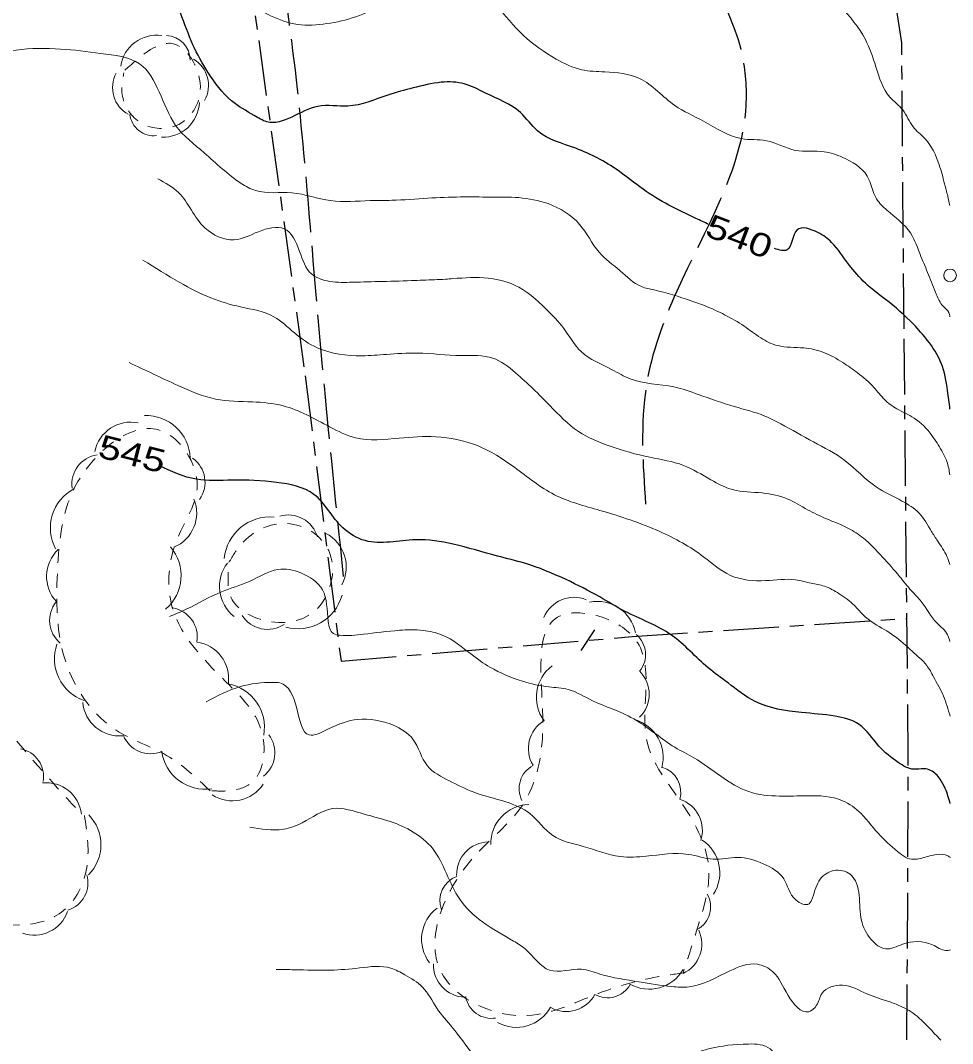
# Model space of a CAD drawing. Extents: x 2362213 to 2366494, y 6968794 to 6978110.
# Drawn here: x 2364073.7 to 2364265.6, y 6969016.4 to 6969227 of the extents above; entities that cross this region are included whole.
import ezdxf
from ezdxf.enums import TextEntityAlignment as Align

# ---------------------------------------------------------------- set-up
doc = ezdxf.new("R2010")
doc.units = 0
doc.header["$LTSCALE"] = 1.9
for name, pattern in [('LONG_DASH_SHORT_DASH', [9.9, 6, -1.2, 1.5, -1.2]), ('LONG_DASHED', [7.5, 6, -1.5]), ('SHORT_DASHED', [2.7, 1.5, -1.2])]:
    doc.linetypes.add(name, pattern=pattern)
for name, color, linetype, lineweight in [('17', 7, 'Continuous', 25), ('29', 7, 'Continuous', 13), ('3', 7, 'Continuous', 25), ('31', 7, 'Continuous', 25), ('35', 7, 'Continuous', 13), ('9', 7, 'Continuous', 13)]:
    doc.layers.add(name, color=color, linetype=linetype, lineweight=lineweight)

msp = doc.modelspace()

# ---------------------------------------------------------------- linework, layer by layer
at = {"layer": '17'}
msp.add_line((2364189.116, 6969097.293), (2364191.966, 6969101.549), dxfattribs=at)
at = {"layer": '17', "linetype": 'LONG_DASH_SHORT_DASH'}
for points in [[(2364110.265, 6969313.271), (2364120.159, 6969241.502), (2364132.314, 6969153.844), (2364139.684, 6969095.092), (2364199.649, 6969100.162), (2364256.176, 6969103.921)], [(2364256.192, 6969017.177), (2364256.463, 6969074.793), (2364255.588, 6969163.529), (2364255.108, 6969222.406), (2364250.64, 6969251.406), (2364237.884, 6969278.376), (2364219.585, 6969302.372), (2364206.367, 6969312.446)]]:
    msp.add_lwpolyline(points, dxfattribs=at)
at = {"layer": '29'}
for centre, radius, start, end in [((2364101.717, 6969216.526), 7.443, 81.66903, 171.66903), ((2364103.648, 6969218.923), 4.959, 358.75027, 88.75027), ((2364106.208, 6969213.629), 6.205, 330.0235, 60.0235), ((2364098.861, 6969213.141), 6.205, 151.26259, 241.26259), ((2364103.092, 6969210.42), 7.443, 267.47751, 357.47751), ((2364101.142, 6969208.221), 4.959, 186.58395, 276.58395), ((2364096.421, 6969136.724), 7.586, 78.38863, 168.38863), ((2364099.538, 6969136.579), 9.099, 2.04726, 92.04726), ((2364090.347, 6969131.586), 6.063, 98.22447, 188.22447), ((2364105.629, 6969131.932), 6.063, 324.59386, 54.59386), ((2364088.951, 6969122.531), 9.099, 118.01256, 208.01256), ((2364102.39, 6969125.587), 7.586, 292.29642, 22.29642), ((2364128.802, 6969118.938), 6.275, 16.02133, 106.02133), ((2364125.043, 6969115.373), 9.418, 84.81264, 174.81264), ((2364132.908, 6969114.462), 7.852, 332.42214, 62.42214), ((2364086.66, 6969112.541), 7.586, 133.02584, 223.02584), ((2364097.657, 6969112.712), 9.099, 310.47431, 40.47431), ((2364122.513, 6969110.497), 7.852, 142.14891, 232.14891), ((2364130.81, 6969111.206), 9.418, 254.58041, 344.58041), ((2364187.662, 6969101.556), 6.698, 67.9828, 157.9828), ((2364085.754, 6969103.481), 6.063, 140.54805, 230.54805), ((2364104.034, 6969100.084), 6.063, 350.36728, 80.36728), ((2364192.457, 6969099.377), 8.034, 11.41466, 101.41466), ((2364124.579, 6969107.925), 6.275, 212.93727, 302.93727), ((2364197.021, 6969096.457), 5.353, 320.40592, 50.40592), ((2364089.797, 6969095.595), 9.099, 160.63907, 250.63907), ((2364108.974, 6969091.509), 7.586, 352.24475, 82.24475), ((2364187.931, 6969087.656), 8.034, 126.47259, 216.47259), ((2364196.425, 6969088.303), 6.698, 314.76936, 44.76936), ((2364114.822, 6969081.477), 9.099, 349.81581, 79.81581), ((2364094.087, 6969087.292), 7.586, 185.06388, 275.06388), ((2364197.966, 6969075.323), 8.034, 344.48797, 74.48797), ((2364184.948, 6969077.126), 6.698, 121.06085, 211.06085), ((2364100.487, 6969082.104), 6.063, 202.3013, 292.3013), ((2364120.006, 6969076.235), 6.063, 307.8198, 37.8198), ((2364072.664, 6969071.343), 5.806, 349.69889, 79.69889), ((2364111.773, 6969077.845), 9.099, 188.16971, 278.16971), ((2364181.699, 6969068.876), 5.353, 117.2424, 207.2424), ((2364204.282, 6969068.133), 5.353, 344.02303, 74.02303), ((2364079.026, 6969062.816), 7.265, 6.43884, 96.43884), ((2364117.338, 6969073.939), 7.586, 236.76192, 326.76192), ((2364207.373, 6969060.301), 6.698, 341.6627, 71.6627), ((2364178.543, 6969057.556), 8.034, 91.51926, 181.51926), ((2364081.547, 6969057.324), 8.714, 314.70399, 44.70399), ((2364170.179, 6969051.202), 6.698, 91.75102, 181.75102), ((2364209.626, 6969051.555), 8.034, 326.67835, 56.67835), ((2364081.782, 6969049.42), 5.806, 287.03954, 17.03954), ((2364165.373, 6969045.767), 5.353, 109.84774, 199.84774), ((2364210.404, 6969044.527), 5.353, 299.02903, 29.02903), ((2364076.553, 6969045.985), 7.265, 250.40982, 340.40982), ((2364164.308, 6969037.877), 8.034, 127.06544, 217.06544), ((2364207.247, 6969036.874), 6.698, 295.16841, 25.16841), ((2364165.408, 6969032.612), 6.698, 178.1524, 268.1524), ((2364203.113, 6969035.608), 8.034, 240.45116, 330.45116), ((2364194.564, 6969031.168), 5.353, 240.82155, 330.82155), ((2364170.65, 6969026.928), 5.353, 189.19283, 279.19283), ((2364186.052, 6969029.68), 6.698, 241.42728, 331.42728), ((2364175.771, 6969027.753), 8.034, 241.22816, 331.22816)]:
    msp.add_arc(centre, radius, start, end, dxfattribs=at)
at = {"layer": '29', "linetype": 'SHORT_DASHED'}
for points in [[(2364095.203, 6969216.773), (2364105.414, 6969222.131), (2364110.714, 6969212.612), (2364105.225, 6969205.149), (2364097.782, 6969206.428), (2364094.597, 6969212.148), (2364094.989, 6969216.211)], [(2364086.874, 6969063.347), (2364087.43, 6969053.282), (2364082.988, 6969044.109), (2364065.091, 6969042.498), (2364053.34, 6969056.207), (2364046.033, 6969068.448), (2364038.323, 6969072.676), (2364027.751, 6969073.825), (2364020.409, 6969073.015), (2364003.426, 6969062.762), (2363988.942, 6969060.054), (2363977.954, 6969062.81), (2363973.627, 6969081.399), (2363973.374, 6969100.608), (2363968.504, 6969100.551), (2363950.078, 6969094.837), (2363932.878, 6969103.172), (2363937.562, 6969119.509), (2363943.72, 6969121.856), (2363959.608, 6969127.378), (2363971.605, 6969136.173), (2363972.936, 6969151.826), (2363965.827, 6969168.519), (2363966.986, 6969184.422), (2363985.057, 6969188.504), (2363993.071, 6969181.869), (2363993.074, 6969169.999), (2364004.662, 6969160.779), (2364021.063, 6969163.936), (2364034.915, 6969164.938), (2364052.266, 6969159.522), (2364063.591, 6969144.39), (2364064.668, 6969120.549), (2364065.25, 6969105.613), (2364063.482, 6969096.017), (2364070.225, 6969082.049), (2364086.312, 6969063.552)], [(2364112.737, 6969068.413), (2364103.748, 6969075.719), (2364093.397, 6969080.9), (2364083.384, 6969093.905), (2364081.394, 6969114.857), (2364086.209, 6969133.184), (2364102.671, 6969142.562), (2364110.078, 6969131.231), (2364106.11, 6969120.634), (2364104.958, 6969106.161), (2364116.771, 6969090.083), (2364123.456, 6969080.216), (2364121.093, 6969069.953), (2364116.287, 6969068.407), (2364113.117, 6969068.417)], [(2364116.609, 6969115.412), (2364119.222, 6969119.298), (2364128.634, 6969123.447), (2364137.147, 6969117.859), (2364134.255, 6969105.41), (2364123.042, 6969103.733), (2364117.282, 6969107.758), (2364116.64, 6969115.343)], [(2364210.259, 6969030.95), (2364204.766, 6969030.099), (2364192.708, 6969026.723), (2364176.972, 6969022.113), (2364160.223, 6969031.244), (2364166.318, 6969053.983), (2364176.338, 6969064.499), (2364181.223, 6969081.706), (2364184.767, 6969104.421), (2364199.931, 6969100.025), (2364202.612, 6969078.79), (2364209.918, 6969065.749), (2364215.409, 6969051.991), (2364213.217, 6969040.649), (2364210.09, 6969030.849)]]:
    msp.add_spline(points, degree=3, dxfattribs=at)
at = {"layer": '3', "linetype": 'LONG_DASHED'}
for points in [[(2364140.228, 6969112.517), (2364136.709, 6969147.085), (2364133.382, 6969184.536), (2364130.514, 6969214.75), (2364125.71, 6969246.735), (2364119.98, 6969273.903), (2364116.182, 6969294.717), (2364113.255, 6969313.279)], [(2364197.295, 6969312.71), (2364200.946, 6969308.345), (2364204.102, 6969294.065), (2364209.085, 6969249.69), (2364222.188, 6969220.142), (2364223.018, 6969209.491), (2364208.811, 6969171.293), (2364202.555, 6969151.932), (2364202.379, 6969127.4)]]:
    msp.add_spline(points, degree=3, dxfattribs=at)
at = {"layer": '31'}
for points in [[(2364215.412, 6969185.017), (2364212.76, 6969186.242), (2364201.851, 6969192.259), (2364196.706, 6969196.099), (2364187.992, 6969200.686), (2364180.166, 6969204.262), (2364176.63, 6969208.029), (2364169.443, 6969212.051), (2364165.063, 6969213.949), (2364160.33, 6969214.274), (2364154.521, 6969213.109), (2364149.296, 6969211.629), (2364141.106, 6969209.361), (2364134.916, 6969209.302), (2364124.397, 6969206.142), (2364121.824, 6969207.427), (2364117.144, 6969210.473), (2364112.288, 6969216.366), (2364109.204, 6969222.017), (2364106.621, 6969228.563), (2364104.095, 6969233.58), (2364099.968, 6969237.39), (2364095.895, 6969238.651), (2364091.134, 6969239.745), (2364083.026, 6969240.568), (2364073.598, 6969240.288), (2364065.243, 6969239.789), (2364056.781, 6969237.899), (2364045.918, 6969235.956), (2364033.872, 6969233.551), (2364022.422, 6969231.262), (2364016.54, 6969230.406), (2364005.888, 6969230.574), (2363999.067, 6969230.669), (2363990.22, 6969227.215), (2363983.131, 6969219.646), (2363977.097, 6969213.759), (2363972.306, 6969206.463), (2363969.567, 6969197.876), (2363964.394, 6969189.817), (2363958.388, 6969183.05), (2363952.497, 6969179.973), (2363946.294, 6969178.213), (2363945.934, 6969178.21)], [(2364265.037, 6969146.968), (2364264.56, 6969150.803), (2364263.256, 6969156.471), (2364260.381, 6969161.184), (2364257.54, 6969164.458), (2364251.75, 6969169.593), (2364247.648, 6969172.913), (2364244.212, 6969176.75), (2364240.678, 6969181.317), (2364237.839, 6969183.351), (2364233.554, 6969183.88), (2364231.523, 6969179.78), (2364228.899, 6969180.065)], [(2364265.1, 6969065.784), (2364264.07, 6969068.894), (2364263.032, 6969070.805), (2364261.054, 6969072.627), (2364259.731, 6969072.944), (2364257.612, 6969072.844), (2364254.409, 6969074.244), (2364250.415, 6969077.635), (2364246.323, 6969082.096), (2364241.397, 6969083.779), (2364234.47, 6969084.533), (2364224.907, 6969086.822), (2364219.351, 6969090.64), (2364215.291, 6969093.711), (2364207.726, 6969100.449), (2364198.029, 6969105.417), (2364192.931, 6969108.329), (2364186.016, 6969111.893), (2364177.464, 6969115.262), (2364171.9, 6969116.74), (2364162.755, 6969119.203), (2364155.036, 6969120.1), (2364144.629, 6969119.92), (2364140.042, 6969122.577), (2364134.117, 6969129.42), (2364126.434, 6969131.907), (2364117.288, 6969132.36), (2364109.906, 6969132.549), (2364102.26, 6969135.357)]]:
    msp.add_spline(points, degree=3, dxfattribs=at)
at = {"layer": '35'}
for points in [[(2364254.459, 6969267.432), (2364252.054, 6969269.949), (2364250.078, 6969272.631), (2364247.889, 6969275.661), (2364243.522, 6969280.689), (2364241.13, 6969283.027), (2364238.946, 6969284.526), (2364237.03, 6969286.098), (2364233.361, 6969290.182), (2364230.134, 6969292.981), (2364226.242, 6969296.296), (2364224.192, 6969297.276), (2364221.239, 6969298.778), (2364217.764, 6969300.355), (2364215.297, 6969301.062), (2364211.41, 6969302.845), (2364205.631, 6969303.67), (2364201.735, 6969303.192), (2364197.738, 6969303.024), (2364193.371, 6969299.523), (2364189.117, 6969295.642), (2364185.907, 6969293.421), (2364180.957, 6969291.353), (2364177.543, 6969290.701), (2364173.474, 6969290.682), (2364168.535, 6969290.555), (2364161.883, 6969288.521), (2364156.795, 6969287.253), (2364153.974, 6969286.316), (2364147.395, 6969283.104), (2364141.745, 6969280.83), (2364136.629, 6969280.391), (2364126.506, 6969280.835), (2364120.987, 6969283.843), (2364116.577, 6969286.82), (2364109.005, 6969292.298), (2364101.11, 6969294.974), (2364094.921, 6969294.675), (2364085.001, 6969293.66), (2364072.256, 6969289.838), (2364058.154, 6969288.074), (2364046.631, 6969286.124), (2364033.471, 6969282.929), (2364019.753, 6969281.579), (2364004.964, 6969280.338), (2363995.045, 6969279.113), (2363985.432, 6969277.272), (2363974.854, 6969275.981), (2363969.173, 6969274.987), (2363960.086, 6969273.59), (2363950.092, 6969270.864), (2363941.846, 6969270.375), (2363935.442, 6969270.704), (2363932.171, 6969270.853), (2363927.124, 6969270.485), (2363922.71, 6969269.833), (2363918.29, 6969268.771), (2363916.12, 6969264.57), (2363914.649, 6969251.036), (2363912.874, 6969238.968), (2363910.556, 6969221.925), (2363909.972, 6969211.77), (2363909.05, 6969207.801), (2363906.799, 6969198.448), (2363905.383, 6969191.734), (2363901.851, 6969186.672), (2363900.459, 6969184.798)], [(2364264.072, 6969231.413), (2364263.28, 6969232.675), (2364261.759, 6969235.921), (2364260.789, 6969237.032), (2364259.23, 6969239.027), (2364256.663, 6969242.892), (2364254.275, 6969245.819), (2364253.094, 6969246.838), (2364251.363, 6969249.003), (2364249.216, 6969252.902), (2364245.989, 6969255.702), (2364243.974, 6969257.373), (2364242.455, 6969259.428), (2364240.159, 6969262.087), (2364237.97, 6969263.095), (2364235.544, 6969264.772), (2364234.014, 6969265.757), (2364229.529, 6969267.225), (2364225.638, 6969268.318), (2364218.919, 6969268.344), (2364212.757, 6969267.455), (2364207.961, 6969268.999), (2364196.662, 6969271.023), (2364190.397, 6969271.523), (2364180.859, 6969271.202), (2364173.906, 6969272.616), (2364167.685, 6969273.787), (2364159.608, 6969273.29), (2364153.028, 6969272.157), (2364145.895, 6969270.438), (2364138.376, 6969269.217), (2364129.671, 6969268.614), (2364121.845, 6969270.379), (2364116.778, 6969273.112), (2364110.386, 6969276.361), (2364103.187, 6969277.393), (2364092.261, 6969279.999), (2364081.554, 6969280.767), (2364071.212, 6969280.869), (2364064.049, 6969281.17), (2364053.605, 6969280.401), (2364042.151, 6969278.732), (2364032.027, 6969276.955), (2364019.731, 6969274.418), (2364009.288, 6969273.649), (2363998.251, 6969271.173), (2363987.08, 6969271.247), (2363978.521, 6969271.026), (2363972.014, 6969269.682), (2363961.461, 6969267.802), (2363953.733, 6969265.458), (2363943.038, 6969260.726), (2363938.367, 6969259.733), (2363931.896, 6969259.791), (2363928.147, 6969260.704), (2363924.526, 6969260.82), (2363920.622, 6969260.103), (2363918.222, 6969259.131), (2363917.092, 6969253.88), (2363914.616, 6969239.725), (2363913.884, 6969229.468), (2363911.994, 6969212.699), (2363910.161, 6969195.1), (2363907.307, 6969181.882), (2363905.969, 6969178.519), (2363903.585, 6969173.717), (2363902.226, 6969171.493), (2363900.558, 6969170.148)], [(2364265.007, 6969188.94), (2364264.579, 6969190.846), (2364263.925, 6969193.39), (2364262.827, 6969197.288), (2364259.886, 6969202.691), (2364257.453, 6969205.109), (2364255.309, 6969208.588), (2364252.673, 6969211.203), (2364249.774, 6969217.475), (2364247.63, 6969223.085), (2364242.504, 6969230.067), (2364239.687, 6969232.961), (2364235.971, 6969234.535), (2364232.807, 6969234.965), (2364225.748, 6969235.818), (2364221.333, 6969236.396), (2364219.104, 6969236.325), (2364213.464, 6969236.281), (2364203.754, 6969234.049), (2364190.985, 6969237.107), (2364182.057, 6969240.931), (2364177.161, 6969243.625), (2364169.386, 6969248.451), (2364163.618, 6969251.287), (2364156.063, 6969252.775), (2364150.189, 6969253.279), (2364145.039, 6969253.26), (2364140.368, 6969252.226), (2364133.796, 6969251.303), (2364127.744, 6969251.606), (2364122.871, 6969252.909), (2364116.1, 6969257.135), (2364107.097, 6969260.509), (2364095.77, 6969265.381), (2364086.205, 6969267.98), (2364078.456, 6969269.016), (2364070.932, 6969269.244), (2364059.942, 6969268.2), (2364052.627, 6969267.67), (2364042.084, 6969266.83), (2364030.463, 6969265.889), (2364014.484, 6969264.577), (2364000.243, 6969261.491), (2363987.288, 6969259.828), (2363975.802, 6969258.299), (2363967.134, 6969255.996), (2363959.647, 6969252.435), (2363954.035, 6969250.571), (2363945.709, 6969246.911), (2363935.793, 6969246.447), (2363926.32, 6969245.676), (2363919.741, 6969245.594), (2363916.612, 6969244.424), (2363916.209, 6969237.32), (2363914.777, 6969226.055), (2363913.598, 6969214.334), (2363912.723, 6969201.255), (2363910.775, 6969179.965), (2363908.394, 6969173.812), (2363900.661, 6969154.068)], [(2364265.045, 6969165.999), (2364264.817, 6969166.877), (2364263.604, 6969168.236), (2364262.252, 6969170.532), (2364260.633, 6969174.646), (2364259.047, 6969178.442), (2364256.901, 6969183.252), (2364252.045, 6969187.966), (2364249.933, 6969190.266), (2364247.998, 6969194.967), (2364242.862, 6969198.848), (2364239.171, 6969199.973), (2364233.228, 6969200.267), (2364227.248, 6969202.24), (2364222.094, 6969202.671), (2364214.31, 6969206.278), (2364208.408, 6969209.502), (2364201.154, 6969215.053), (2364193.992, 6969216.434), (2364189.258, 6969216.859), (2364184.005, 6969219.069), (2364177.269, 6969223.925), (2364171.549, 6969230.242), (2364168.124, 6969233.949), (2364163.186, 6969237.852), (2364155.016, 6969238.785), (2364152.187, 6969235.668), (2364148.203, 6969230.769), (2364142.731, 6969227.757), (2364136.744, 6969226.349), (2364130.755, 6969226.162), (2364125.199, 6969227.99), (2364117.101, 6969232.913), (2364109.608, 6969239.481), (2364102.532, 6969247.474), (2364096.289, 6969251.836), (2364086.414, 6969255.522), (2364075.631, 6969255.77), (2364061.566, 6969255.216), (2364047.646, 6969253.003), (2364040.05, 6969251.451), (2364028.529, 6969250.481), (2364020.595, 6969249.805), (2364010.365, 6969248.868), (2363998.874, 6969246.637), (2363990.902, 6969244.781), (2363985.993, 6969243.584), (2363977.986, 6969242.148), (2363971.496, 6969237.916), (2363968.489, 6969231.288), (2363966.595, 6969225.579), (2363963.398, 6969218.838), (2363961.101, 6969216.416), (2363952.947, 6969212.579), (2363945.489, 6969211.208), (2363940.931, 6969210.005), (2363930.842, 6969211.909), (2363925.112, 6969212.944), (2363919.398, 6969212.26), (2363917.726, 6969211.394), (2363917.013, 6969205.417), (2363916.433, 6969197.06), (2363914.687, 6969185.104), (2363913.546, 6969173.651), (2363913.226, 6969162.069), (2363913.775, 6969157.963)], [(2364265.025, 6969133.436), (2364264.409, 6969136.181), (2364263.338, 6969138.422), (2364261.338, 6969141.553), (2364257.654, 6969145.148), (2364254.075, 6969147.073), (2364251.546, 6969148.959), (2364249.392, 6969151.468), (2364245.994, 6969154.476), (2364243.004, 6969156.568), (2364239.014, 6969158.67), (2364234.945, 6969159.591), (2364229.549, 6969160.06), (2364226.074, 6969161.668), (2364222.672, 6969164.086), (2364218.649, 6969166.427), (2364214.893, 6969168.142), (2364211.732, 6969169.302), (2364204.149, 6969171.519), (2364201.512, 6969172.213), (2364197.172, 6969175.462), (2364192.795, 6969179.311), (2364188.811, 6969185.024), (2364182.319, 6969189.292), (2364176.268, 6969190.525), (2364170.386, 6969190.649), (2364164.265, 6969190.671), (2364157.577, 6969190.417), (2364150.132, 6969189.986), (2364145.712, 6969189.924), (2364137.541, 6969189.916), (2364129.576, 6969191.51), (2364122.092, 6969191.979), (2364119.136, 6969193.45), (2364111.506, 6969199.778), (2364105.643, 6969205.393), (2364098.201, 6969218.082), (2364090.2, 6969220.226), (2364081.962, 6969221.127), (2364072.803, 6969220.91), (2364065.744, 6969219.743), (2364059.689, 6969219.205), (2364048.925, 6969217.362), (2364042.345, 6969215.26), (2364029.739, 6969211.611), (2364019.839, 6969206.316), (2364013.042, 6969201.88), (2363999.692, 6969194.443)], [(2364162.715, 6969173.864), (2364161.216, 6969173.73), (2364158.917, 6969173.638), (2364154.188, 6969173.443), (2364147.371, 6969173.258), (2364141.451, 6969173.102), (2364136.828, 6969173.388), (2364133.594, 6969174.827), (2364131.17, 6969179.464), (2364127.986, 6969184.135), (2364122.692, 6969183.524), (2364117.647, 6969181.835), (2364111.663, 6969184.319), (2364106.225, 6969191.578), (2364101.957, 6969194.406)], [(2364265.042, 6969099.156), (2364264.549, 6969100.551), (2364262.325, 6969102.999), (2364259.144, 6969107.359), (2364257.132, 6969109.59), (2364254.664, 6969112.557), (2364251.165, 6969116.535), (2364247.207, 6969120.437), (2364244.159, 6969122.438), (2364239.6, 6969124.434), (2364235.712, 6969126.287), (2364231.681, 6969128.459), (2364226.398, 6969129.728), (2364220.272, 6969130.44), (2364215.823, 6969132.438), (2364210.164, 6969135.414), (2364203.277, 6969137.069), (2364194.905, 6969139.43), (2364188.577, 6969142.4), (2364182.675, 6969147.713), (2364175.601, 6969154.486), (2364170.912, 6969157.491), (2364164.476, 6969158.03), (2364155.391, 6969158.514), (2364149.024, 6969158.253), (2364144.016, 6969157.985), (2364134.799, 6969159.618), (2364130.081, 6969162.694), (2364125.879, 6969166.014), (2364118.998, 6969168.049), (2364112.911, 6969169.88), (2364106.481, 6969173.069), (2364098.917, 6969177.677)], [(2364265.031, 6969114.986), (2364264.425, 6969116.631), (2364262.485, 6969119.873), (2364261.236, 6969121.821), (2364258.67, 6969125.586), (2364255.166, 6969128.072), (2364249.847, 6969130.972), (2364243.396, 6969136.421), (2364236.969, 6969140.241), (2364230.233, 6969143.947), (2364226.927, 6969145.555), (2364220.639, 6969147.524), (2364213.235, 6969150.014), (2364208.199, 6969151.566), (2364199.184, 6969153.23), (2364195.476, 6969155.115), (2364189.11, 6969158.825), (2364185.544, 6969163.572), (2364181.906, 6969167.578), (2364175.379, 6969172.545), (2364169.985, 6969173.953), (2364162.715, 6969173.864)], [(2364265.069, 6969083.755), (2364263.709, 6969087.922), (2364261.671, 6969091.863), (2364260.248, 6969094.24), (2364257.261, 6969097.132), (2364253.519, 6969100.346), (2364249.455, 6969102.867), (2364247.026, 6969104.784), (2364245.361, 6969106.558), (2364242.237, 6969108.978), (2364239.182, 6969110.549), (2364236.496, 6969111.144), (2364233.23, 6969111.853), (2364227.11, 6969111.694), (2364219.84, 6969112.765), (2364214.384, 6969116.544), (2364205.283, 6969121.788), (2364192.982, 6969126.14), (2364183.629, 6969129.371), (2364175.366, 6969135.033), (2364167.764, 6969139.472), (2364159.175, 6969141.31), (2364151.688, 6969141.019), (2364142.646, 6969141.112), (2364137.324, 6969143.362), (2364127.774, 6969147.67), (2364121.436, 6969148.49), (2364113.859, 6969149.068), (2364106.103, 6969151.874), (2364096.097, 6969156.569)], [(2364265.125, 6969054.684), (2364264.622, 6969055.009), (2364262.319, 6969055.327), (2364259.436, 6969054.6), (2364256.367, 6969054.51), (2364254.777, 6969055.525), (2364250.742, 6969059.117), (2364246.728, 6969063.729), (2364242.943, 6969066.383), (2364235.703, 6969067.414), (2364229.962, 6969067.33), (2364223.634, 6969068.249), (2364212.347, 6969075.213), (2364208.386, 6969077.375), (2364204.459, 6969080.137), (2364201.056, 6969082.545), (2364196.404, 6969084.931), (2364191.435, 6969086.964), (2364186.431, 6969089.276), (2364182.496, 6969089.809), (2364177.046, 6969090.977), (2364170.338, 6969093.883), (2364166.583, 6969096.468), (2364160.503, 6969100.49), (2364156.574, 6969101.442), (2364151.705, 6969101.456), (2364144.292, 6969100.645), (2364139.423, 6969100.449), (2364138.13, 6969100.797), (2364137.066, 6969103.277), (2364135.864, 6969109.785), (2364131.42, 6969113.283), (2364126.694, 6969113.988), (2364120.836, 6969111.532), (2364115.087, 6969109.398), (2364107.841, 6969105.798), (2364104.395, 6969104.316)], [(2364265.177, 6969035.653), (2364264.207, 6969035.554), (2364261.426, 6969036.718), (2364255.275, 6969036.839), (2364251.823, 6969035.876), (2364248.834, 6969037.798), (2364246.828, 6969041.729), (2364246.328, 6969046.954), (2364244.527, 6969051.239), (2364241.09, 6969051.986), (2364238.336, 6969050.25), (2364236.753, 6969046.393), (2364236.055, 6969045.177), (2364233.307, 6969045.95), (2364230.855, 6969050.278), (2364226.585, 6969053.418), (2364221.363, 6969054.687), (2364216.286, 6969054.349), (2364211.207, 6969055.34), (2364202.509, 6969054.948), (2364197.18, 6969054.897), (2364189.5, 6969056.974), (2364183.277, 6969059.225), (2364178.554, 6969063.72), (2364173.622, 6969066.143), (2364166.912, 6969068.179), (2364162.05, 6969070.453), (2364157.429, 6969073.6), (2364154.487, 6969079.041), (2364150.461, 6969081.903), (2364143.159, 6969083.114), (2364137.097, 6969081.146), (2364133.098, 6969079.908), (2364130.577, 6969085.374), (2364127.077, 6969090.641), (2364125.686, 6969090.748), (2364118.963, 6969089.864), (2364111.922, 6969086.756)], [(2364263.173, 6969017.094), (2364261.618, 6969018.689), (2364258.286, 6969022.007), (2364254.846, 6969024.105), (2364252.386, 6969025.051), (2364247.901, 6969026.629), (2364242.894, 6969028.422), (2364238.71, 6969026.731), (2364237.594, 6969024.29), (2364235.956, 6969022.945), (2364231.714, 6969026.294), (2364228.597, 6969031.175), (2364225.402, 6969032.715), (2364219.696, 6969031.34), (2364211.336, 6969028.061), (2364207.745, 6969028.107), (2364201.066, 6969029.104), (2364192.971, 6969030.696), (2364189.181, 6969031.68), (2364182.632, 6969031.487), (2364177.641, 6969035.82), (2364175.205, 6969037.497), (2364168.817, 6969041.416), (2364164.132, 6969046.092), (2364158.491, 6969056.579), (2364149.779, 6969062.106), (2364144.455, 6969063.615), (2364137.923, 6969064.753), (2364131.72, 6969061.854), (2364127.814, 6969060.507), (2364120.889, 6969060.941)], [(2364228.856, 6969014.397), (2364228.028, 6969015.279), (2364223.549, 6969016.296), (2364215.328, 6969015.278), (2364210.522, 6969013.832), (2364204.639, 6969011.866), (2364196.343, 6969009.427), (2364190.292, 6969009.549), (2364182.674, 6969009.217), (2364174.628, 6969007.72), (2364166.858, 6969014.076), (2364162.623, 6969019.656), (2364159.405, 6969023.666), (2364156.453, 6969028.019), (2364152.81, 6969030.543), (2364149.967, 6969031.906), (2364143.456, 6969031.954), (2364137.539, 6969031.488), (2364130.059, 6969031.587), (2364126.338, 6969031.661)]]:
    msp.add_spline(points, degree=3, dxfattribs=at)
at = {"layer": '9'}
msp.add_circle((2364265.064, 6969174.509), 1.3, dxfattribs=at)

# ---------------------------------------------------------------- texts
at = {"layer": '31', "width": 1.3}
for s, rotation, p in [(' 540 ', 338.962, (2364220.816, 6969180.285)), (' 545 ', 345.744, (2364096.12, 6969135.461))]:
    msp.add_text(s, height=4.8, rotation=rotation, dxfattribs=at).set_placement(p, align=Align.CENTER)

doc.saveas('drawing.dxf')
